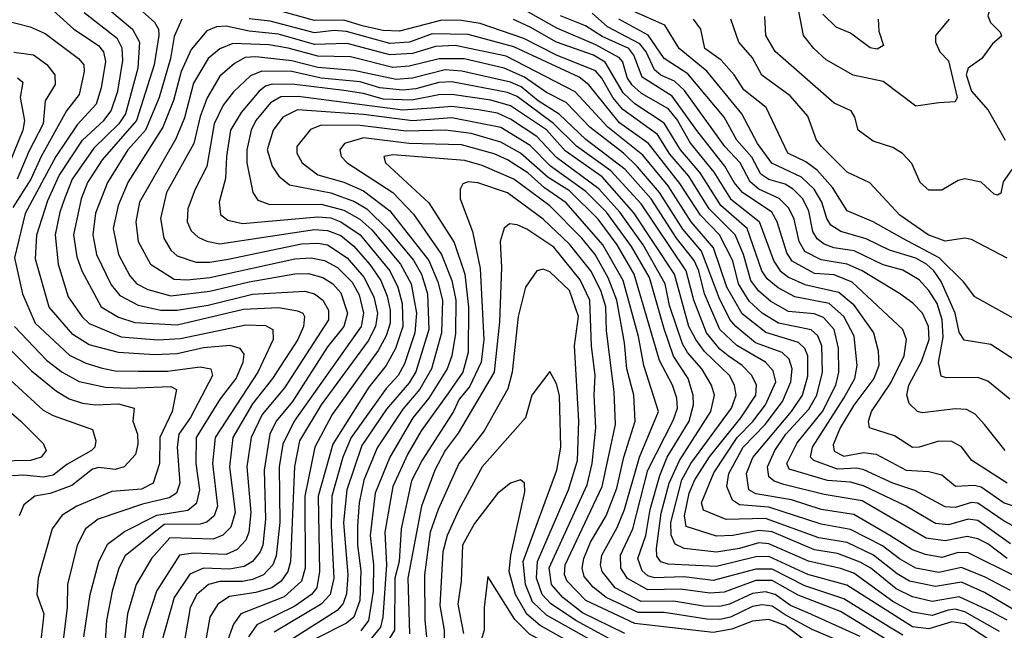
# Model space of a CAD drawing. Extents: x 1308313 to 1441400, y 959662 to 1036319.
# Tile 300 of 656: x 1351463 to 1354476, y 1001625 to 1003494. Entities that reach past the tile are written whole.
import ezdxf

# ---------------------------------------------------------------- set-up
doc = ezdxf.new("R2010")
doc.units = 0

msp = doc.modelspace()

# ---------------------------------------------------------------- linework, layer by layer
at = {"layer": '0CON10XD'}
for points in [[(1354535, 1003668.5), (1354475, 1003625.5), (1354460.9, 1003605), (1354442.3, 1003565), (1354425.4, 1003505), (1354433.5, 1003485), (1354462.9, 1003455), (1354467.1, 1003442.9), (1354439.9, 1003420.1), (1354407.3, 1003375), (1354365.6, 1003345), (1354358.9, 1003325), (1354375, 1003274.8), (1354426.9, 1003216.9), (1354478.3, 1003125)], [(1351776.3, 1003575), (1351875.6, 1003485.6), (1351887.3, 1003465), (1351888.6, 1003445), (1351874.2, 1003355), (1351820.6, 1003185), (1351715, 1003064.4), (1351670, 1002995), (1351650.4, 1002945), (1351627.5, 1002835), (1351637.9, 1002767.9), (1351652.8, 1002725), (1351712.5, 1002615), (1351765, 1002582.7), (1351815, 1002566.4), (1351945, 1002560), (1352147.4, 1002607.4), (1352255, 1002612.4), (1352312.7, 1002602.7), (1352328.9, 1002595), (1352334.2, 1002585), (1352331.7, 1002555), (1352314.1, 1002515), (1352236.3, 1002395), (1352175, 1002318.3), (1352115.1, 1002215), (1352104.4, 1002125), (1352121.7, 1001985), (1352109.2, 1001940.8), (1352084.4, 1001915.6), (1352055, 1001903.8), (1351922, 1001908), (1351865.6, 1001845), (1351819.4, 1001765), (1351793, 1001675), (1351776.4, 1001535)], [(1351555, 1003530.9), (1351628.3, 1003465), (1351704.2, 1003415), (1351719, 1003395), (1351725.1, 1003365.1), (1351712.1, 1003285), (1351696.6, 1003235), (1351638.5, 1003171.5), (1351573.7, 1003075), (1351479.4, 1002900.6), (1351446.5, 1002765), (1351470.9, 1002655), (1351510.5, 1002565), (1351615, 1002466.8), (1351665, 1002442.4), (1351715, 1002426.9), (1351755, 1002419.3), (1351825, 1002417.6), (1351915, 1002418.1), (1352015, 1002431), (1352047.5, 1002425), (1352052.6, 1002405), (1351985, 1002275.8), (1351949.7, 1002225), (1351944.3, 1002185), (1351952.8, 1002075), (1351942.4, 1002045), (1351919.8, 1002030.2), (1351838.8, 1002011.2), (1351702.7, 1001965), (1351663.8, 1001935), (1351638.4, 1001885), (1351608.8, 1001765), (1351607.8, 1001695), (1351596.1, 1001595)], [(1351700.6, 1003555), (1351807.8, 1003465), (1351829.1, 1003425), (1351824.7, 1003345), (1351787, 1003205), (1351765.7, 1003175), (1351689.5, 1003100.5), (1351623, 1003005), (1351599.5, 1002945), (1351585.1, 1002905), (1351571.5, 1002835), (1351580.3, 1002745), (1351611.1, 1002645), (1351654, 1002584), (1351675, 1002564.1), (1351772.9, 1002522.9), (1351885, 1002513.8), (1351955, 1002517.5), (1352155, 1002560.1), (1352215, 1002557.3), (1352237.6, 1002545), (1352238.1, 1002515), (1352191.7, 1002415), (1352060.9, 1002215), (1352052.7, 1002135), (1352068.2, 1002005), (1352058.3, 1001975), (1352035, 1001956.3), (1352015, 1001949.5), (1351905, 1001948.7), (1351785, 1001852.9), (1351766.1, 1001815), (1351745.2, 1001745), (1351728.8, 1001655), (1351721.2, 1001545)], [(1352995, 1003531), (1353105, 1003468.1), (1353225, 1003417.9), (1353295, 1003379.3), (1353307.5, 1003365), (1353321.6, 1003315), (1353334.9, 1003295), (1353365, 1003268.7), (1353445, 1003222.6), (1353475.7, 1003185), (1353515.6, 1003115), (1353586.9, 1003026.9), (1353638.3, 1002945), (1353726.1, 1002876.1), (1353770.4, 1002755), (1353790.2, 1002725), (1353815, 1002706.1), (1353865, 1002683.2), (1353969.4, 1002659.4), (1354013.3, 1002623.3), (1354075.9, 1002535), (1354090.2, 1002480.2), (1354091.5, 1002435), (1354076.9, 1002395), (1354015, 1002313.7), (1353973.6, 1002245), (1353952.3, 1002192.3), (1353955, 1002173.2), (1353985, 1002157.9), (1354045, 1002168.6), (1354083.8, 1002163.8), (1354175, 1002115.5), (1354245, 1002111.1), (1354285, 1002100.3), (1354326.3, 1002066.3), (1354385, 1002069.4), (1354405, 1002064.3), (1354475, 1002014.6), (1354575, 1001982)], [(1354307.5, 1003495), (1354265.5, 1003445), (1354265.4, 1003425), (1354278.8, 1003395), (1354305, 1003367.7), (1354331.3, 1003255), (1354325, 1003242.5), (1354275, 1003239.4), (1354205, 1003229.1), (1354105, 1003304.7), (1354013.4, 1003323.4), (1353931.1, 1003371.1), (1353892.9, 1003405), (1353861.8, 1003445), (1353845, 1003530)], [(1351659, 1001605), (1351677.9, 1001735), (1351705.1, 1001834.9), (1351731, 1001889), (1351783.2, 1001926.8), (1351882.7, 1001977.3), (1351977.6, 1001992.4), (1352004.8, 1002015), (1352014.3, 1002055), (1352002.5, 1002135), (1352004, 1002215), (1352077.1, 1002332.9), (1352124.8, 1002395), (1352146.6, 1002445), (1352149.6, 1002469.6), (1352137.6, 1002487.6), (1352106.8, 1002496.8), (1352025, 1002489), (1351945, 1002471), (1351875, 1002468.1), (1351764.9, 1002474.9), (1351675, 1002498.6), (1351625, 1002529.8), (1351553.4, 1002613.4), (1351510.7, 1002760.7), (1351514.9, 1002835.1), (1351549.3, 1002940.7), (1351583.1, 1003016.9), (1351655.1, 1003124.9), (1351720, 1003185), (1351742.4, 1003215), (1351763.2, 1003275), (1351778.6, 1003368.6), (1351776, 1003406), (1351762.1, 1003435), (1351659.6, 1003515)], [(1354495, 1001889.9), (1354395, 1001961.2), (1354365, 1001965.4), (1354305, 1001947.7), (1354265, 1001951.9), (1354175.3, 1002005.3), (1354045, 1002066.8), (1354005, 1002077.9), (1353935, 1002083.5), (1353817.7, 1002117.7), (1353810.1, 1002135), (1353841.8, 1002198.2), (1353919.3, 1002295), (1353960, 1002375), (1353969.1, 1002415), (1353968.8, 1002488.8), (1353955.1, 1002545), (1353922.3, 1002582.3), (1353893.5, 1002593.5), (1353815, 1002600.5), (1353761, 1002630.9), (1353723.6, 1002663.6), (1353700.6, 1002695), (1353678.2, 1002775), (1353652.5, 1002835), (1353573, 1002915), (1353510.7, 1003015), (1353451.8, 1003081.8), (1353415, 1003141.9), (1353308.5, 1003218.5), (1353277.9, 1003255), (1353244.4, 1003315), (1353225, 1003336.9), (1353105, 1003385.1), (1353005, 1003436), (1352872.3, 1003482.3), (1352815, 1003491.1), (1352755, 1003492.1), (1352625, 1003458), (1352575, 1003460.8), (1352515, 1003474.2), (1352455, 1003491.7), (1352365, 1003491.4), (1352265, 1003518.5)], [(1354485, 1002074.8), (1354399.4, 1002130.6), (1354376.8, 1002145), (1354345, 1002186), (1354315, 1002202.5), (1354275, 1002203.8), (1354215.3, 1002185.3), (1354195, 1002184.8), (1354139.6, 1002219.6), (1354063.5, 1002245), (1354060.3, 1002265), (1354069.1, 1002295), (1354128.1, 1002381.9), (1354168.9, 1002465), (1354176.2, 1002515), (1354165.3, 1002545), (1354010.2, 1002690.2), (1353955, 1002712.3), (1353895, 1002716.4), (1353826.8, 1002755), (1353810.4, 1002780.4), (1353780.8, 1002875), (1353764.2, 1002904.2), (1353674.2, 1002964.2), (1353648.8, 1002995), (1353620.7, 1003045), (1353534.8, 1003154.8), (1353459.4, 1003259.4), (1353367.8, 1003317.8), (1353342.2, 1003385), (1353327, 1003405), (1353245, 1003441.6), (1353193.8, 1003475), (1353117.8, 1003505)], [(1353466.9, 1003305), (1353425, 1003324), (1353405, 1003340), (1353379.6, 1003395), (1353360.1, 1003420.1), (1353261.8, 1003471.8), (1353215, 1003513)], [(1354595, 1002395.4), (1354435, 1002499.6), (1354352.7, 1002512.7), (1354337.2, 1002537.2), (1354325.7, 1002595.7), (1354282.2, 1002692.2), (1354260.3, 1002725), (1354238.1, 1002745), (1354205, 1002763.9), (1354125, 1002788.6), (1354052.9, 1002822.9), (1353975.4, 1002845), (1353944.9, 1002864.9), (1353932.3, 1002885), (1353917.8, 1002935), (1353894.2, 1002975), (1353855, 1003011.8), (1353764.5, 1003054.5), (1353720.6, 1003115), (1353672.4, 1003205), (1353565, 1003335.9), (1353480.4, 1003405), (1353437, 1003477), (1353340, 1003520)], [(1354499.2, 1003035), (1354472.5, 1002997.5), (1354465, 1002962.2), (1354455, 1002956.8), (1354445, 1002960), (1354405, 1002996.7), (1354355, 1003006.4), (1354335, 1003001.9), (1354285, 1002971.4), (1354245, 1002971.4), (1354218.1, 1002995), (1354193.3, 1003053.2), (1354164.2, 1003084.2), (1354135, 1003102.9), (1354075, 1003121.5), (1354028.5, 1003155), (1354018.8, 1003195), (1354006.7, 1003215), (1353955, 1003237.8), (1353775, 1003396.6), (1353746.1, 1003445), (1353743.3, 1003503.3)], [(1354090, 1003495), (1354091.9, 1003458.1), (1354105.8, 1003415), (1354086.5, 1003403.5), (1354065, 1003407.5), (1354005, 1003451.8), (1353961, 1003471), (1353920.9, 1003510.9)], [(1351415, 1003491.6), (1351495, 1003472), (1351540.8, 1003450.8), (1351642.9, 1003375), (1351658.5, 1003355), (1351660.5, 1003335), (1351644.4, 1003265), (1351605.6, 1003214.4), (1351528.7, 1003075), (1351497, 1003005), (1351441.4, 1002918.6)], [(1351958.4, 1003495), (1351935, 1003441.8), (1351923.9, 1003375), (1351889.1, 1003255), (1351847.8, 1003155), (1351794, 1003095), (1351731, 1002995), (1351695, 1002901.9), (1351687, 1002835), (1351697.7, 1002775), (1351742.5, 1002682.5), (1351769.1, 1002649.1), (1351825, 1002620.1), (1351895, 1002604.9), (1351945, 1002604.4), (1352039.9, 1002619.9), (1352175, 1002653.5), (1352335, 1002662.8), (1352365, 1002654.2), (1352390, 1002635), (1352407.3, 1002605), (1352407.7, 1002575), (1352273.3, 1002366.7), (1352204.6, 1002285), (1352171, 1002215), (1352157.9, 1002125), (1352169.8, 1001985), (1352164.1, 1001925), (1352155, 1001900.8), (1352128.1, 1001871.9), (1352095, 1001857), (1351995, 1001860.5), (1351951.9, 1001855), (1351880.9, 1001745), (1351842.1, 1001625), (1351828.4, 1001545)], [(1354515, 1001787.3), (1354365, 1001862.5), (1354335, 1001862.8), (1354285, 1001847.8), (1354235, 1001856.5), (1354195, 1001871.4), (1354126, 1001915), (1354015, 1001979.5), (1353915, 1001994.4), (1353824.1, 1002024.1), (1353715, 1002042.3), (1353694.4, 1002055), (1353687.1, 1002105), (1353706, 1002154), (1353825.1, 1002295), (1353858.6, 1002345), (1353875, 1002402.5), (1353874.3, 1002465), (1353865, 1002487.1), (1353845.7, 1002505.7), (1353746.5, 1002536.5), (1353673.5, 1002593.5), (1353626.9, 1002675), (1353586, 1002795), (1353517.6, 1002875), (1353447.2, 1002985), (1353369.3, 1003079.3), (1353262.9, 1003165), (1353163, 1003273), (1352951.8, 1003381.8), (1352795, 1003414.2), (1352735, 1003411.7), (1352665, 1003390.4), (1352595, 1003385.6), (1352465, 1003420.3), (1352365, 1003417.9), (1352255, 1003449.5), (1352165, 1003457.9), (1352095, 1003474.1), (1352065, 1003471.7), (1352035, 1003459.8), (1351987.7, 1003402.3), (1351956.7, 1003335), (1351933.6, 1003246.4), (1351900.9, 1003165), (1351795, 1002997.5), (1351763.9, 1002925), (1351749.1, 1002855), (1351764.6, 1002774.6), (1351799.8, 1002709.8), (1351821.2, 1002685), (1351855, 1002668), (1351925, 1002648.7), (1352045, 1002662.3), (1352165, 1002691.6), (1352305, 1002715.4), (1352346.4, 1002716.4), (1352390.3, 1002705), (1352421, 1002685), (1352445, 1002658.1), (1352465.4, 1002595), (1352454.6, 1002555), (1352405, 1002492.6), (1352297.1, 1002325), (1352247.8, 1002265), (1352227.8, 1002225), (1352210.6, 1002115), (1352214.9, 1001965), (1352206.8, 1001885), (1352198.5, 1001865), (1352174.8, 1001835), (1352149.7, 1001820.3), (1352105, 1001812.5), (1352025.1, 1001814.9), (1351983.3, 1001796.7), (1351935.5, 1001725), (1351895.2, 1001585)], [(1352228.7, 1003488.7), (1352165, 1003495.8)], [(1354485, 1001845.1), (1354425, 1001889.6), (1354394.7, 1001904.7), (1354361.8, 1001911.8), (1354295, 1001899.2), (1354236.4, 1001906.4), (1354040.9, 1002020.9), (1353925, 1002040.3), (1353801.2, 1002071.2), (1353771.3, 1002081.3), (1353755, 1002094.7), (1353751, 1002125), (1353773.1, 1002175), (1353807.7, 1002225), (1353878, 1002302), (1353902.1, 1002345), (1353919.7, 1002415), (1353917.3, 1002495), (1353905.6, 1002525.6), (1353885, 1002544.2), (1353785, 1002564.9), (1353735, 1002595.1), (1353695, 1002632.5), (1353662.9, 1002685), (1353645, 1002755.3), (1353604.2, 1002835), (1353546, 1002895), (1353482.5, 1002992.5), (1353387, 1003115), (1353298.2, 1003178.2), (1353204.3, 1003294.3), (1353175, 1003317.4), (1352975, 1003410.4), (1352835, 1003448), (1352725, 1003449.8), (1352655.2, 1003424.8), (1352595, 1003420.9), (1352463, 1003457), (1352425, 1003460.4), (1352365, 1003453.8), (1352228.7, 1003488.7)], [(1354515, 1001938), (1354475, 1001958.6), (1354395, 1002014.1), (1354375, 1002015.9), (1354325, 1002000.9), (1354295, 1002002.3), (1354202.4, 1002052.4), (1354135.1, 1002075.1), (1354046.3, 1002116.3), (1354025, 1002120.8), (1353965, 1002118), (1353893.2, 1002145), (1353883.1, 1002155), (1353889.2, 1002185), (1353984.4, 1002335.6), (1354018.8, 1002395), (1354026, 1002435), (1354016.3, 1002525), (1353985, 1002584.8), (1353939.8, 1002625), (1353835.3, 1002645.3), (1353783.3, 1002673.3), (1353750, 1002700), (1353733.7, 1002725), (1353689, 1002855), (1353608.8, 1002925), (1353544.9, 1003025), (1353484.9, 1003095), (1353435, 1003176.8), (1353345, 1003236.5), (1353309.7, 1003269.7), (1353254, 1003364), (1353218.9, 1003385), (1353105.1, 1003425.1), (1353025, 1003470.4), (1352973.9, 1003493.9)], [(1354492.5, 1002332.5), (1354425, 1002386.9), (1354395, 1002398.8), (1354297.6, 1002397.6), (1354282.5, 1002402.5), (1354274.5, 1002444.5), (1354288.3, 1002521.7), (1354286.1, 1002575), (1354269.9, 1002625), (1354245, 1002665.2), (1354215, 1002697.8), (1354165, 1002726.6), (1354105, 1002742.9), (1354016.4, 1002786.4), (1353954.4, 1002795), (1353925, 1002806.2), (1353903.4, 1002823.4), (1353889.9, 1002845), (1353877.8, 1002907.8), (1353859.3, 1002945), (1353830.2, 1002975), (1353805, 1002989.8), (1353755, 1003004.2), (1353731, 1003021), (1353702.8, 1003072.8), (1353656.8, 1003125), (1353618.1, 1003195), (1353507.5, 1003327.5), (1353435, 1003374.5), (1353386.2, 1003446.2), (1353296.3, 1003495)], [(1354505, 1002578.9), (1354385.8, 1002645.8), (1354351, 1002691), (1354276.6, 1002765), (1354165, 1002824), (1354075, 1002875.2), (1353995, 1002908.9), (1353950, 1002980), (1353902.7, 1003032.7), (1353868.5, 1003058.5), (1353813.6, 1003085), (1353746.8, 1003225), (1353678.8, 1003278.8), (1353649.1, 1003325), (1353609.6, 1003369.6), (1353559.2, 1003405), (1353547.6, 1003465), (1353524.8, 1003494.8)], [(1354485, 1002763.3), (1354375, 1002821.3), (1354355, 1002824.6), (1354294.7, 1002815.3), (1354242.4, 1002835), (1354156.2, 1002895), (1354064, 1002994), (1353995, 1003026.5), (1353916.4, 1003105), (1353901.4, 1003125), (1353875, 1003198.2), (1353820.7, 1003260.7), (1353734.1, 1003324.1), (1353705, 1003377.2), (1353663.1, 1003425), (1353638.9, 1003495)], [(1354495, 1001747.1), (1354417.7, 1001787.7), (1354345, 1001817), (1354275, 1001801.8), (1354205.5, 1001815.5), (1354155, 1001844.1), (1354103.5, 1001883.5), (1354005, 1001933.2), (1353915, 1001949.6), (1353755, 1002001.9), (1353665, 1002009.2), (1353643.6, 1002023.6), (1353626.4, 1002065), (1353633, 1002105), (1353676.4, 1002185), (1353743.8, 1002255), (1353797.2, 1002325), (1353822.6, 1002385), (1353826.9, 1002425), (1353817.3, 1002455), (1353796.1, 1002475), (1353714.4, 1002505), (1353654.5, 1002554.5), (1353636.3, 1002576.3), (1353602.8, 1002642.8), (1353549.4, 1002785), (1353492.4, 1002852.4), (1353420.9, 1002965), (1353353.4, 1003043.4), (1353310.3, 1003085), (1353207.2, 1003165), (1353135, 1003240.4), (1353075, 1003270.6), (1353007.7, 1003317.7), (1352945, 1003344.7), (1352823.3, 1003373.3), (1352745.9, 1003374.1), (1352655, 1003350.8), (1352605, 1003347.6), (1352475, 1003379.4), (1352375, 1003381.5), (1352284.1, 1003405.9), (1352225, 1003416.6), (1352115, 1003421), (1352075, 1003404.1), (1352039.6, 1003375), (1351995, 1003299.6), (1351967.1, 1003192.9), (1351940.9, 1003129.1), (1351829.8, 1002935), (1351818.4, 1002875), (1351825.2, 1002815), (1351862.7, 1002745), (1351935, 1002699.4), (1351975, 1002697.1), (1352044.3, 1002705), (1352305, 1002762), (1352355, 1002764.9), (1352395, 1002756.2), (1352435.5, 1002735.5), (1352479.8, 1002689.8), (1352501.7, 1002651.8)], [(1351445, 1003394.4), (1351505, 1003385.6), (1351545.9, 1003355.9), (1351570.7, 1003325), (1351570.8, 1003295), (1351541, 1003245), (1351534.1, 1003175), (1351490.2, 1003089.8), (1351455, 1003005.6)], [(1354507, 1001687), (1354415, 1001740.8), (1354345, 1001772.7), (1354265, 1001758.6), (1354185.4, 1001775.4), (1354147.7, 1001797.7), (1354075.9, 1001855), (1353995, 1001893.6), (1353907.9, 1001907.9), (1353745, 1001967.4), (1353625, 1001964.5), (1353555, 1001992.9), (1353549.2, 1002015), (1353587.3, 1002107.3), (1353658.8, 1002215), (1353706.5, 1002263.5), (1353744.7, 1002315.3), (1353776.4, 1002385), (1353768.8, 1002418.8), (1353745, 1002445.8), (1353656.9, 1002496.9), (1353605.7, 1002545.7), (1353558.2, 1002655), (1353541.3, 1002725), (1353526.4, 1002756.4), (1353472.3, 1002825), (1353395.1, 1002945.1), (1353315.3, 1003035.3), (1353195, 1003127.2), (1353114.1, 1003204.1), (1353049.3, 1003245), (1352997.8, 1003287.8), (1352965, 1003302.7), (1352905.2, 1003315.2), (1352815.7, 1003335.7), (1352765, 1003340.3), (1352665, 1003314.7), (1352615, 1003310.8), (1352485, 1003338.5), (1352375, 1003347.1), (1352295, 1003368.1), (1352185, 1003379.4), (1352152.3, 1003377.7), (1352120.1, 1003359.9), (1352075, 1003320.7), (1352036.1, 1003253.9), (1352015, 1003197.7), (1351995.7, 1003115), (1351912.4, 1002965), (1351893.7, 1002885), (1351903.5, 1002825), (1351925, 1002788), (1351945, 1002771.1), (1352001.3, 1002751.3), (1352045, 1002751), (1352100.4, 1002760.4), (1352325, 1002807.1), (1352375, 1002809.6), (1352405, 1002804.1), (1352464.6, 1002765), (1352515.7, 1002705.7), (1352546.7, 1002645), (1352557.5, 1002595), (1352551.3, 1002555), (1352529.5, 1002510.5), (1352385.4, 1002315), (1352319.4, 1002205), (1352303.9, 1002126.1), (1352291.5, 1001835), (1352283.1, 1001805), (1352262.6, 1001775), (1352234.6, 1001755.4), (1352185, 1001740.3), (1352105, 1001728), (1352068.6, 1001705), (1352045, 1001665.5), (1352029.8, 1001585)], [(1354485, 1001655.8), (1354435, 1001682.4), (1354337.5, 1001727.5), (1354255, 1001712.8), (1354195, 1001727.8), (1354145, 1001751.9), (1354067.2, 1001815), (1354035, 1001833.4), (1353965, 1001860.1), (1353895, 1001870.8), (1353765, 1001926), (1353725, 1001930.3), (1353645, 1001915.3), (1353595, 1001913.2), (1353502.5, 1001942.4), (1353496.9, 1001975), (1353511.8, 1002045), (1353528.5, 1002085), (1353574, 1002156), (1353669.7, 1002275), (1353715.9, 1002345), (1353717.9, 1002375), (1353703.1, 1002405), (1353673.4, 1002435), (1353631, 1002465), (1353605, 1002485.7), (1353564.9, 1002535), (1353525.5, 1002635.5), (1353501.8, 1002725), (1353365, 1002930.4), (1353271.4, 1003031.4), (1353166.4, 1003106.4), (1353096.1, 1003176.1), (1352985, 1003258), (1352955, 1003270.8), (1352785, 1003303.1), (1352745, 1003301.3), (1352675, 1003282.4), (1352635, 1003278.1), (1352565, 1003285.1), (1352505, 1003303), (1352385.1, 1003314.9), (1352295, 1003335.1), (1352203.9, 1003336.1), (1352168.7, 1003321.3), (1352117.1, 1003272.9), (1352085, 1003232.1), (1352057.8, 1003175), (1352035.4, 1003044.6), (1351999.8, 1002975), (1351977.4, 1002915), (1351974.8, 1002875), (1351987.2, 1002847.2), (1352008.4, 1002828.4), (1352035.5, 1002815.5), (1352075, 1002808), (1352365, 1002851), (1352405, 1002848.4), (1352445, 1002833), (1352485, 1002800.9), (1352534.1, 1002744.1), (1352567.4, 1002695), (1352587, 1002647), (1352596.3, 1002605), (1352596.3, 1002565), (1352584.3, 1002525.7), (1352559.3, 1002480.7), (1352419.1, 1002285), (1352366.2, 1002185), (1352335.5, 1002035), (1352336.7, 1001815), (1352325.4, 1001775), (1352272.2, 1001727.8), (1352139.5, 1001675), (1352116.6, 1001643.4), (1352095.8, 1001585)], [(1351455.8, 1003315.8), (1351472.5, 1003302.5), (1351464.2, 1003255), (1351477.7, 1003185), (1351472.2, 1003155), (1351415.6, 1003015)], [(1354460.9, 1001620.9), (1354355, 1001681.2), (1354325, 1001689.5), (1354303.9, 1001686.1), (1354255, 1001669.9), (1354195, 1001680), (1354135, 1001712.8), (1354015, 1001799.3), (1353975, 1001814.2), (1353876.5, 1001836.5), (1353755, 1001889.9), (1353725, 1001892.2), (1353665, 1001875.1), (1353595, 1001864.4), (1353495.8, 1001875), (1353468.1, 1001888.1), (1353456.5, 1001916.5), (1353455.3, 1001955), (1353488.8, 1002085), (1353516.4, 1002135), (1353640.6, 1002305), (1353654.8, 1002345), (1353649.8, 1002375), (1353635.2, 1002405), (1353558.5, 1002478.5), (1353532, 1002515), (1353510.9, 1002555), (1353466.5, 1002715), (1353342.3, 1002902.3), (1353245, 1003012.9), (1353132.3, 1003092.3), (1353075, 1003156.4), (1352965, 1003229.5), (1352905, 1003247), (1352785, 1003264.5), (1352745, 1003263.9), (1352663, 1003247), (1352575, 1003250.5), (1352515, 1003267.6), (1352455, 1003276.5), (1352305, 1003295.7), (1352235, 1003296.5), (1352215, 1003290.4), (1352195.4, 1003274.6), (1352140.2, 1003209.8), (1352108.2, 1003155), (1352095.7, 1003075), (1352092.6, 1003007.4), (1352073, 1002935), (1352077.2, 1002897.2), (1352100, 1002880), (1352145, 1002869.5), (1352375, 1002890.4), (1352415, 1002887.1), (1352445, 1002874.7), (1352505, 1002835.4), (1352595.2, 1002725.2), (1352620.4, 1002675), (1352633.3, 1002625), (1352635.1, 1002555), (1352612.6, 1002487.4), (1352584.5, 1002435.5), (1352531, 1002369), (1352421, 1002195), (1352376.2, 1002035), (1352379.8, 1001805), (1352371.6, 1001755), (1352355.8, 1001734.2), (1352305, 1001699.1), (1352188.4, 1001641.6), (1352162.7, 1001605)], [(1354478.8, 1002175), (1354414.8, 1002254.8), (1354386.7, 1002286.7), (1354360.5, 1002300.5), (1354325, 1002303), (1354225, 1002290.6), (1354210.6, 1002295), (1354185, 1002319.5), (1354177.9, 1002345), (1354183.8, 1002375), (1354222.5, 1002447.5), (1354245.6, 1002515), (1354244.2, 1002555), (1354225.6, 1002595), (1354196.1, 1002626.1), (1354155.6, 1002655.6), (1354040.8, 1002725), (1353995, 1002745.4), (1353915, 1002758.2), (1353865, 1002784.4), (1353847.9, 1002815), (1353832.8, 1002882.8), (1353816.5, 1002916.5), (1353786.4, 1002946.4), (1353725, 1002974.7), (1353697.7, 1002997.7), (1353667.8, 1003055), (1353620.2, 1003105), (1353497, 1003277), (1353466.9, 1003305)], [(1354431.1, 1001595), (1354355, 1001644.5), (1354315, 1001650.6), (1354245, 1001629), (1354195, 1001636), (1353993.5, 1001763.5), (1353875, 1001795.5), (1353755, 1001850.4), (1353715, 1001850.1), (1353595, 1001820.1), (1353447.5, 1001827.5), (1353424.7, 1001834.7), (1353412, 1001852), (1353411.8, 1001875), (1353426.1, 1001983.9), (1353450.7, 1002075), (1353482.2, 1002145), (1353578.1, 1002295), (1353589.3, 1002345), (1353579.5, 1002375), (1353550.1, 1002425), (1353506.5, 1002475), (1353491.4, 1002501.4), (1353451.1, 1002618.9), (1353438.4, 1002685), (1353370.5, 1002805), (1353299.1, 1002905), (1353235, 1002976.3), (1353105, 1003072.1), (1353045.6, 1003135.6), (1352965, 1003189.3), (1352925, 1003207), (1352867.2, 1003217.2), (1352785, 1003228.1), (1352722.8, 1003222.8), (1352635, 1003216.4), (1352315, 1003258.4), (1352262.3, 1003257.7), (1352230.4, 1003239.6), (1352185.5, 1003185), (1352170.6, 1003155), (1352157.4, 1003095), (1352157.6, 1003055), (1352176.5, 1002965), (1352191.3, 1002941.3), (1352227.9, 1002927.9), (1352385, 1002929), (1352455, 1002910.5), (1352503.5, 1002883.5), (1352540.3, 1002850.3), (1352628.5, 1002745), (1352660.9, 1002685), (1352677.1, 1002595), (1352671.5, 1002535), (1352640.8, 1002440.8), (1352620.5, 1002405), (1352583.8, 1002365), (1352476.7, 1002215), (1352451.1, 1002155), (1352418.4, 1002035), (1352415.6, 1001945), (1352424.4, 1001785), (1352412.6, 1001735), (1352385.4, 1001704.6), (1352241.2, 1001618.8)], [(1354165, 1001609.7), (1354125, 1001634.7), (1353985, 1001721.6), (1353865, 1001761.5), (1353765, 1001812.3), (1353715, 1001812.2), (1353585, 1001777.5), (1353495, 1001788.5), (1353405.3, 1001785.3), (1353385, 1001792), (1353367.1, 1001807.1), (1353354, 1001845), (1353378.4, 1001915), (1353391.7, 1001995), (1353421.7, 1002098.3), (1353444.4, 1002155), (1353511.4, 1002265), (1353525.1, 1002315), (1353523.5, 1002345), (1353508.8, 1002395), (1353463.6, 1002463.6), (1353435, 1002547.2), (1353390.4, 1002705), (1353335, 1002799.4), (1353258.6, 1002905), (1353195, 1002967.9), (1353087.5, 1003045), (1353025, 1003108.3), (1352935, 1003163.3), (1352785, 1003193.2), (1352665, 1003184.1), (1352515, 1003203.5), (1352312.4, 1003217.6), (1352268.4, 1003195), (1352237.9, 1003155), (1352220, 1003095), (1352235.2, 1003045.2), (1352255.3, 1003015), (1352288, 1002988), (1352415, 1002963.5), (1352487.4, 1002937.4), (1352525, 1002915.1), (1352590.1, 1002850.1), (1352667.4, 1002757.4), (1352692.2, 1002715), (1352710.5, 1002655), (1352714.3, 1002545), (1352675, 1002416.3), (1352655, 1002382.6), (1352585, 1002301.7), (1352509.4, 1002190.6), (1352464, 1002055), (1352453.3, 1001955), (1352467.2, 1001795), (1352463, 1001737), (1352452.7, 1001707.3), (1352434.2, 1001685.8), (1352291.2, 1001595)], [(1354134.5, 1001585), (1353975, 1001682.4), (1353845, 1001732), (1353765, 1001777.4), (1353715, 1001777.6), (1353618.7, 1001741.3), (1353575, 1001738.1), (1353485, 1001751.2), (1353385, 1001748.4), (1353323.1, 1001783.1), (1353302.2, 1001815), (1353301.7, 1001855), (1353339, 1001935), (1353384.9, 1002115.1), (1353462.9, 1002267.1), (1353475.6, 1002305), (1353473.2, 1002335), (1353460.3, 1002375), (1353420.4, 1002450.4), (1353343, 1002715), (1353291.5, 1002805), (1353232.8, 1002882.8), (1353145, 1002969.6), (1353080.2, 1003010.2), (1352995, 1003085.5), (1352935, 1003118.8), (1352844.8, 1003144.8), (1352765.5, 1003155.5), (1352645, 1003151.9), (1352505, 1003170), (1352385, 1003171.1), (1352352.8, 1003157.2), (1352310.3, 1003105), (1352310.6, 1003085), (1352327.6, 1003055), (1352375, 1003019), (1352455, 1002996.2), (1352515, 1002969.9), (1352595, 1002908.5), (1352715, 1002756.8), (1352741.8, 1002691.8), (1352756.4, 1002635), (1352753.3, 1002535), (1352722.7, 1002425), (1352687.1, 1002362.9), (1352635, 1002302), (1352557.1, 1002182.9), (1352516.2, 1002083.9), (1352501.6, 1002015), (1352496.1, 1001945), (1352496.3, 1001885), (1352506.8, 1001806.8), (1352503.6, 1001716.4), (1352485, 1001665.2), (1352463.3, 1001646.7), (1352369.8, 1001600.2)], [(1354035, 1001606.3), (1353875, 1001678.8), (1353821.2, 1001701.2), (1353775, 1001734.3), (1353745, 1001742.7), (1353705, 1001737.3), (1353635, 1001704.5), (1353605, 1001697.7), (1353555, 1001698.4), (1353464, 1001714), (1353365, 1001713.2), (1353285.4, 1001755.4), (1353245.2, 1001805), (1353240, 1001825), (1353244.3, 1001855), (1353290.8, 1001939.2), (1353313.5, 1001995), (1353359.3, 1002155), (1353417.8, 1002295), (1353372.8, 1002435), (1353356.4, 1002523.6), (1353309.4, 1002695), (1353247.4, 1002805), (1353135, 1002933.4), (1353069.2, 1002979.2), (1353017.9, 1003025), (1352955, 1003064.2), (1352915, 1003082.6), (1352815, 1003110.2), (1352655, 1003114.9), (1352515, 1003132.3), (1352456.9, 1003115), (1352442.7, 1003095), (1352446, 1003075), (1352465.3, 1003055), (1352604.4, 1002965), (1352667.9, 1002897.9), (1352753.4, 1002775), (1352784.7, 1002695), (1352796.9, 1002635), (1352796.5, 1002533.5), (1352784.7, 1002465.3), (1352770.9, 1002425), (1352714.8, 1002335.2), (1352665.7, 1002275), (1352595.4, 1002155), (1352550.9, 1002045), (1352534.9, 1001914.9), (1352545.7, 1001825), (1352544.3, 1001744.3), (1352530.3, 1001655), (1352506.4, 1001623.6)], [(1354015, 1001573.1), (1353887.5, 1001627.5), (1353805, 1001672.6), (1353765, 1001698.6), (1353735, 1001702.8), (1353705, 1001698.2), (1353638.3, 1001665), (1353605, 1001658.1), (1353565, 1001659), (1353435, 1001679.4), (1353355, 1001679.6), (1353257.3, 1001725), (1353217.3, 1001757.3), (1353189.9, 1001789.9), (1353183.7, 1001815), (1353188.6, 1001845), (1353209.2, 1001895), (1353257.2, 1001975), (1353290.2, 1002059.8), (1353311.4, 1002155), (1353346.3, 1002265), (1353341.9, 1002345), (1353320.5, 1002425), (1353313.5, 1002505), (1353289.9, 1002635), (1353263.4, 1002703.4), (1353223.3, 1002775), (1353183, 1002825), (1353085, 1002923.8), (1352975, 1003005.4), (1352877.5, 1003047.5), (1352825, 1003063.1), (1352605, 1003079.8), (1352576.7, 1003075), (1352581.9, 1003055), (1352715, 1002932.8), (1352792, 1002812), (1352824.7, 1002715), (1352836.2, 1002613.8), (1352835.1, 1002475), (1352818.4, 1002415), (1352775, 1002351.4), (1352691.4, 1002235), (1352651, 1002165), (1352604.6, 1002065), (1352579.9, 1001925), (1352585.5, 1001825), (1352573.8, 1001665), (1352566.7, 1001635), (1352539.4, 1001600.6)], [(1353865, 1001593.4), (1353805, 1001639.3), (1353755, 1001657.5), (1353705, 1001652.7), (1353641.9, 1001628.1), (1353585, 1001618.4), (1353345, 1001646.1), (1353195, 1001715.7), (1353138.2, 1001775), (1353129.7, 1001795), (1353131.7, 1001825), (1353244.8, 1002064.8), (1353285.5, 1002255), (1353282.1, 1002355), (1353258.7, 1002541.3), (1353256.9, 1002615), (1353241.2, 1002665), (1353210.7, 1002725), (1353145, 1002806.1), (1353065, 1002883), (1352955, 1002963.4), (1352865, 1002994.4), (1352835, 1002997.7), (1352818.7, 1002991.3), (1352810.8, 1002975), (1352810.9, 1002945), (1352848.7, 1002845), (1352871.8, 1002731.8), (1352882.7, 1002515), (1352874.4, 1002445), (1352839.7, 1002370.3), (1352808, 1002332), (1352790.7, 1002295), (1352693.9, 1002146.1), (1352661.9, 1002081.9)], [(1353314.9, 1001614.9), (1353185, 1001678.5), (1353125.3, 1001725.3), (1353090.1, 1001765), (1353083.4, 1001816.6), (1353199.6, 1002070.4), (1353214.4, 1002135), (1353226.2, 1002245), (1353220.4, 1002345), (1353223.8, 1002405), (1353212.6, 1002495), (1353207.5, 1002635), (1353177.6, 1002697.6), (1353097.4, 1002797.4), (1353015, 1002853), (1352985, 1002866.2), (1352961.4, 1002868.6), (1352945, 1002855.8), (1352932.7, 1002815), (1352936.7, 1002735), (1352930.8, 1002569.2), (1352914.3, 1002415), (1352805, 1002228.2), (1352764.4, 1002175.6), (1352732.7, 1002115), (1352692.2, 1002005), (1352650, 1001785), (1352656.1, 1001613.9)], [(1353315, 1001573), (1353165, 1001654.6), (1353087.1, 1001707.1), (1353061.1, 1001735), (1353044.1, 1001785), (1353046.9, 1001835), (1353142.6, 1002055), (1353169.5, 1002145), (1353173.7, 1002265), (1353160.3, 1002495), (1353173.1, 1002585), (1353145.7, 1002665), (1353085, 1002722.4), (1353065, 1002730.4), (1353045, 1002724.5), (1353011, 1002675), (1352988.6, 1002585), (1352969.8, 1002415), (1352956.3, 1002363.7), (1352884.4, 1002235), (1352807, 1002135), (1352743.7, 1001995), (1352719.2, 1001925), (1352701.2, 1001795), (1352702.2, 1001655), (1352708.1, 1001605)], [(1352501.7, 1002651.8), (1352515.3, 1002595), (1352507.3, 1002555), (1352302.6, 1002265), (1352267.9, 1002195), (1352257, 1002125), (1352259.1, 1001955), (1352247.4, 1001852.6), (1352237.1, 1001825), (1352208.4, 1001795), (1352175, 1001780.3), (1352145, 1001774.2), (1352075, 1001773.8), (1352040.9, 1001765), (1352005.2, 1001735), (1351984.8, 1001694.8), (1351963.6, 1001575)], [(1351446.7, 1002555), (1351545, 1002451.7), (1351592.7, 1002415), (1351645, 1002386.2), (1351725, 1002369.2), (1351795, 1002365.6), (1351925, 1002371), (1351942.3, 1002362.3), (1351929.8, 1002295), (1351891.3, 1002215), (1351890.7, 1002135), (1351871.2, 1002075), (1351835, 1002056.8), (1351745, 1002050.2), (1351637.1, 1002005), (1351592.3, 1001977.7), (1351561.8, 1001935), (1351519.2, 1001785), (1351515.2, 1001735), (1351536.5, 1001675), (1351526.7, 1001585)], [(1351402.8, 1002515), (1351498.9, 1002418.9), (1351575, 1002356.7), (1351613.7, 1002333.7), (1351655, 1002320.3), (1351695, 1002315.1), (1351765, 1002318.3), (1351813.3, 1002305), (1351808.5, 1002265), (1351823.3, 1002225), (1351823.8, 1002195), (1351817.2, 1002162.8), (1351782.2, 1002125), (1351755, 1002117.1), (1351705, 1002123), (1351685, 1002118.5), (1351622, 1002068), (1351556.4, 1002043.6), (1351509.4, 1002035), (1351475, 1002008.9), (1351461.2, 1001975)], [(1351332.8, 1002482.8), (1351535, 1002299.1), (1351565, 1002281.9), (1351685, 1002239.2), (1351695.3, 1002205), (1351692.5, 1002185), (1351682.9, 1002175), (1351607.3, 1002132.7), (1351565, 1002099.7), (1351535, 1002093.4), (1351475, 1002099.7), (1351405, 1002096.1)], [(1353305, 1001541.4), (1353075, 1001671.4), (1353032.3, 1001712.3), (1353010.1, 1001765), (1353003.7, 1001835), (1353106, 1002115), (1353118.7, 1002185), (1353115, 1002343.3), (1353105, 1002379.2), (1353085, 1002416.7), (1353030.4, 1002345), (1353010.4, 1002275), (1352878.4, 1002125), (1352806.3, 1001993.7), (1352771, 1001915), (1352757.3, 1001865), (1352748.9, 1001701.1), (1352761.9, 1001625), (1352762, 1001595)], [(1351325, 1002385.2), (1351465.9, 1002265), (1351535, 1002196.4), (1351543.3, 1002175), (1351528.5, 1002155), (1351495.3, 1002144.7), (1351295, 1002140.6)], [(1352661.9, 1002081.9), (1352630, 1001935), (1352623.8, 1001835), (1352611.1, 1001785), (1352609.3, 1001625), (1352584.9, 1001585.1)], [(1353235, 1001539.1), (1353055, 1001639.3), (1353014.7, 1001674.7), (1352980, 1001735), (1352960.7, 1001805), (1352965.5, 1001854.5), (1353008.5, 1002048.5), (1353007.8, 1002075), (1352995.4, 1002085.4), (1352965, 1002075.5), (1352925, 1002043.8), (1352855, 1001951.8), (1352817.9, 1001885), (1352814.2, 1001775.8), (1352803.4, 1001705), (1352821.3, 1001615)], [(1354492.6, 1000885), (1354450.3, 1000950.3), (1354299.8, 1001105), (1354115, 1001262.2), (1353985, 1001314.5), (1353863.5, 1001336.5), (1353785, 1001339.3), (1353645, 1001320), (1353475, 1001332.8), (1353445, 1001356.1), (1353408.6, 1001398.6), (1353345, 1001439.6), (1353022.7, 1001612.7), (1352978, 1001658), (1352895, 1001790), (1352884.3, 1001695), (1352883.8, 1001625), (1352868.2, 1001571.8), (1352827.4, 1001485), (1352741.9, 1001365), (1352722.3, 1001302.3)]]:
    msp.add_lwpolyline(points, dxfattribs=at)

doc.saveas('drawing.dxf')
